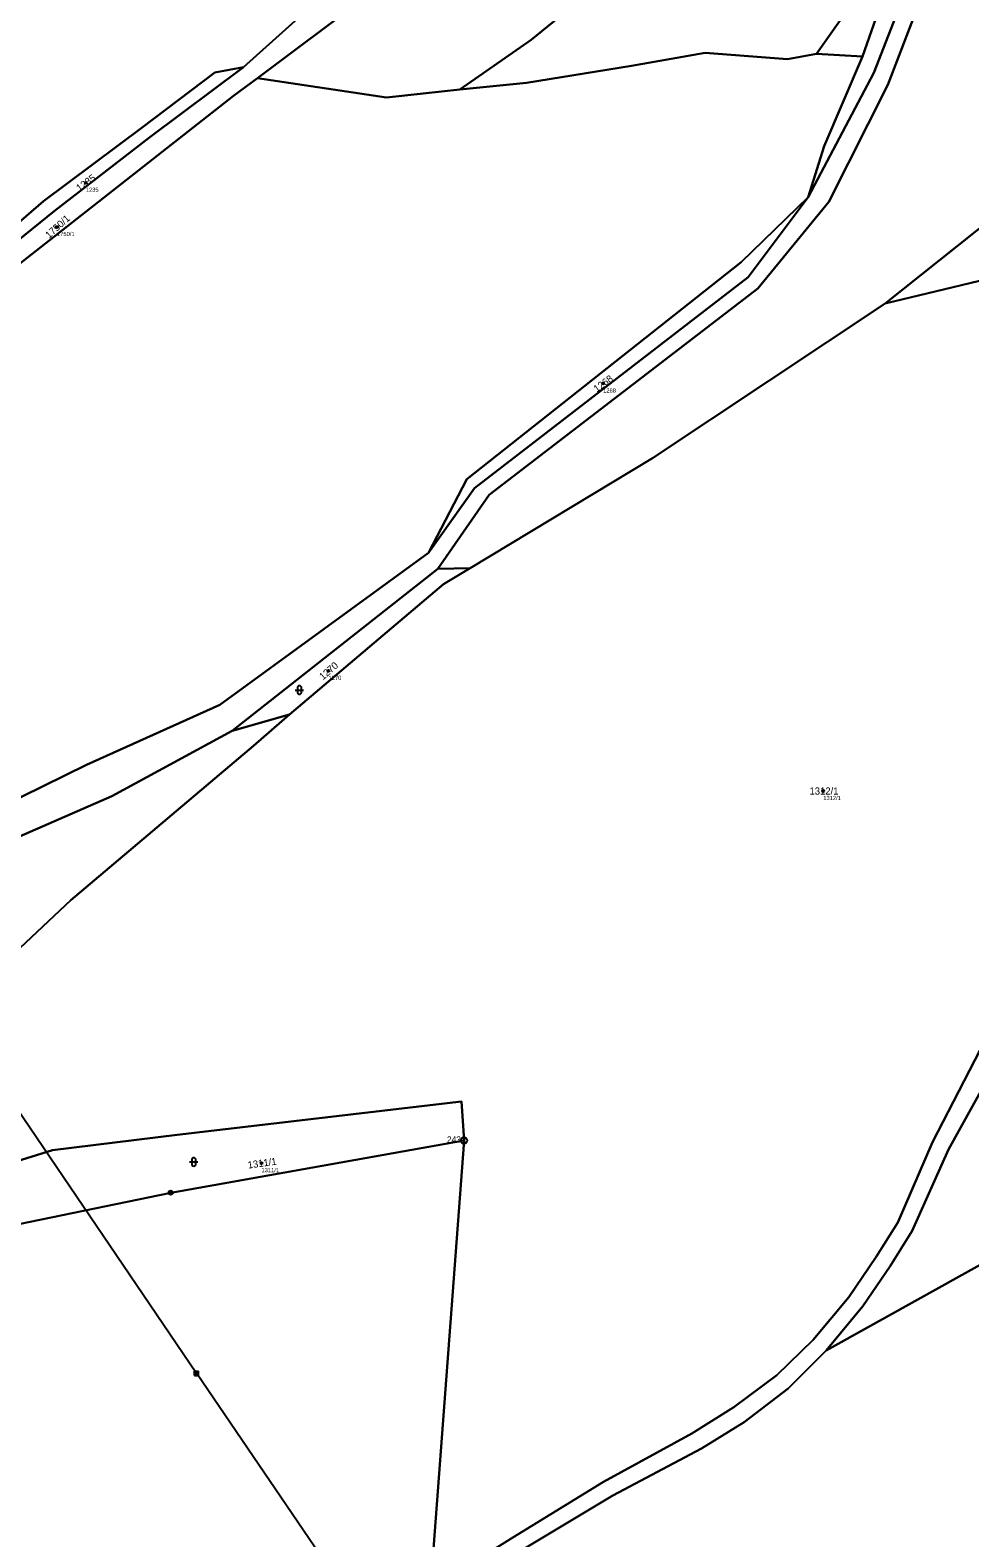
# Model space of a CAD drawing. Extents: x -653098 to -649479, y -997642 to -992666.
# Drawn here: x -650217.9 to -649993, y -994697.9 to -994336.9 of the extents above; entities that cross this region are included whole.
import ezdxf

# ---------------------------------------------------------------- set-up
doc = ezdxf.new("R2010")
doc.units = 0
for name, color, linetype in [('Definiční body', 7, 'Continuous'), ('Hranice parcel', 7, 'Continuous'), ('Parcelní čísla', 7, 'Continuous'), ('Polygon parcely', 7, 'Continuous'), ('Poz předměty', 7, 'Continuous'), ('Značky bodu BP', 7, 'Continuous'), ('Značky kultur', 7, 'Continuous')]:
    doc.layers.add(name, color=color, linetype=linetype)

msp = doc.modelspace()

# ---------------------------------------------------------------- linework, layer by layer
at = {"layer": 'Definiční body'}
for centre in [(-650204.55, -994373.48), (-650211.44, -994384.08), (-650080.74, -994421.55), (-650146.45, -994490.33), (-650028.05, -994519.09), (-650162.51, -994608.2)]:
    msp.add_circle(centre, 0.25, dxfattribs=at)
at = {"layer": 'Hranice parcel'}
for p, q in [((-650034.31, -994251.53), (-650163.48, -994348.4)), ((-650029.67, -994342.6), (-650018.63, -994343.26)), ((-650018.63, -994343.26), (-650027.86, -994364.68)), ((-650163.48, -994348.4), (-650132.61, -994353.07)), ((-650132.61, -994353.07), (-650115.01, -994351.14)), ((-650027.86, -994364.68), (-650031.67, -994376.94)), ((-650120.33, -994465.94), (-650169.52, -994504.67)), ((-650120.33, -994465.94), (-650112.52, -994465.71)), ((-650169.52, -994504.67), (-650155.78, -994500.79)), ((-650114.01, -994602.77), (-650122.08, -994710.06))]:
    msp.add_line(p, q, dxfattribs=at)
for points in [[(-650166.8, -994345.79), (-650149.82, -994330.53), (-650127.82, -994314.28), (-650095, -994287.64), (-650070.47, -994270.79), (-650049.28, -994253.95), (-650035.18, -994241.01), (-650024, -994229.35), (-650010.15, -994209.03), (-649994.9, -994184.73), (-649980.61, -994166.04), (-649963.29, -994142.52), (-649953.38, -994130.28), (-649943.01, -994121.15), (-649934.47, -994109.77), (-649925.6, -994096.54), (-649899.97, -994059.33)], [(-650013.22, -994402.34), (-649974.05, -994371.19), (-649933.78, -994323.61), (-649875.14, -994233.45)], [(-650021.4, -994242.21), (-650018.3, -994269.74), (-650004.07, -994297.63), (-650002.06, -994322.51), (-650012.61, -994350.01), (-650026.72, -994378.08), (-650043.68, -994398.75), (-650107.99, -994448.16), (-650120.33, -994465.94)], [(-650031.67, -994376.94), (-650015.94, -994347.14), (-650005.95, -994321.5), (-650007.6, -994296.16), (-650021.18, -994272.01)], [(-650018.63, -994343.26), (-650014.89, -994332.53), (-650013.21, -994317.96), (-650014.48, -994301.46), (-650018.09, -994285.82), (-650020.84, -994276.6)], [(-650029.67, -994342.6), (-650021.99, -994331.73), (-650020.91, -994324.08), (-650021.29, -994317.03), (-650026.47, -994303.61), (-650041.59, -994309.21), (-650065.77, -994318.77), (-650087.34, -994330.64), (-650097.93, -994339.27), (-650115.01, -994351.14)], [(-650115.01, -994351.14), (-650099.05, -994349.55), (-650073.95, -994345.52), (-650056.28, -994342.39), (-650036.59, -994343.89), (-650029.67, -994342.6)], [(-650253.92, -994409.04), (-650234.3, -994394.76), (-650214.7, -994377.86), (-650191.05, -994360.22), (-650173.68, -994347.07), (-650166.8, -994345.79)], [(-650166.8, -994345.79), (-650189.24, -994362.52), (-650212.15, -994380.24), (-650233.07, -994397.23), (-650251.99, -994411.7)], [(-650163.48, -994348.4), (-650169.17, -994352.67), (-650247.64, -994414.22), (-650249.34, -994415.35)], [(-650013.22, -994402.34), (-649861.09, -994365.81), (-649852.52, -994363.76)], [(-650122.53, -994462.07), (-650111.53, -994446.55), (-650046, -994396.04), (-650031.67, -994376.94)], [(-650031.67, -994376.94), (-650047.69, -994392.49), (-650113.35, -994444.47), (-650122.53, -994462.07)], [(-650027.39, -994653.07), (-650018.55, -994642.42), (-650012, -994632.85), (-650006.78, -994624.42), (-649998.09, -994604.95), (-649983.29, -994578.26), (-649967.95, -994548.71), (-649948.28, -994508.67), (-649942.41, -994499.98), (-649935.23, -994490.65), (-649919.2, -994471.74), (-649907.43, -994457.83), (-649892.49, -994442.49), (-649882.29, -994431.48), (-649874.99, -994422.51), (-649869.2, -994413.96), (-649864.04, -994404.31), (-649859.5, -994394.26), (-649854.87, -994381.19)], [(-650112.52, -994465.71), (-650068.92, -994439.43), (-650013.22, -994402.34)], [(-649872.32, -994411.71), (-649878.51, -994420.06), (-649885.18, -994428.75), (-649895.1, -994440.1), (-649909.96, -994455.52), (-649923.04, -994468.27), (-649939.66, -994487.28), (-649946.49, -994496.2), (-649952.28, -994506.56), (-649972.1, -994546.86), (-649988.06, -994576.23), (-650001.91, -994603.16), (-650010.17, -994622.41), (-650015.35, -994630.57), (-650021.89, -994640.23), (-650030.44, -994650.48), (-650039.16, -994658.97), (-650049.49, -994666.58), (-650059.5, -994672.92), (-650080.61, -994684.5), (-650102.37, -994697.8), (-650122.08, -994710.06)], [(-650611.11, -994687.61), (-650599.02, -994680.55), (-650576.53, -994671.3), (-650533.81, -994648.16), (-650514.43, -994638.66), (-650499.85, -994632.79), (-650433.63, -994608.78), (-650385.89, -994593.44), (-650346.8, -994579.37), (-650317.85, -994566.43), (-650250.97, -994535.74), (-650204.39, -994512.84), (-650172.48, -994498.48), (-650122.53, -994462.07)], [(-650155.78, -994500.79), (-650118.9, -994469.55), (-650112.52, -994465.71)], [(-650027.39, -994653.07), (-649980.61, -994627.02), (-649952.52, -994609.21), (-649936.75, -994599.93), (-649925.77, -994590.27), (-649914.25, -994574.74), (-649891.26, -994546.48), (-649865.95, -994519.87), (-649842.38, -994499.18), (-649825.61, -994483.87)], [(-650221.6, -994557.91), (-650208.09, -994545.23), (-650164.44, -994508.31), (-650155.78, -994500.79)], [(-650169.52, -994504.67), (-650198.29, -994520.36), (-650248.23, -994542.1), (-650315.71, -994570.89), (-650345.56, -994583.22), (-650384.66, -994597.75), (-650432.11, -994612.68), (-650498.48, -994636.53), (-650512.36, -994642.36), (-650532.46, -994651.91), (-650574.56, -994674.54), (-650597.43, -994683.9)], [(-650114.01, -994602.77), (-650114.6, -994593.41), (-650182.71, -994601.43), (-650212.55, -994605.07), (-650258.64, -994619.46)], [(-650335.68, -994649.68), (-650283.38, -994635.75), (-650184.21, -994615.25), (-650114.01, -994602.77)], [(-650112.73, -994708.93), (-650099.91, -994700.69), (-650078.43, -994687.71), (-650057.22, -994676.53), (-650047.01, -994670.19), (-650036.48, -994662.11), (-650027.39, -994653.07)]]:
    msp.add_lwpolyline(points, dxfattribs=at)
at = {"layer": 'Polygon parcely'}
for points in [[(-649809.68, -994124.29), (-649832.87, -994143.3), (-649867.69, -994153.97), (-649918.44, -994179.29), (-649960.94, -994207.14), (-650018.3, -994239.95), (-650021.4, -994242.21), (-650018.3, -994269.74), (-650004.07, -994297.63), (-650002.06, -994322.51), (-650012.61, -994350.01), (-650026.72, -994378.08), (-650043.68, -994398.75), (-650107.99, -994448.16), (-650120.33, -994465.94), (-650112.52, -994465.71), (-650068.92, -994439.43), (-650013.22, -994402.34), (-649974.05, -994371.19), (-649933.78, -994323.61), (-649875.14, -994233.45), (-649858.68, -994205.29)], [(-649861.09, -994365.81), (-649852.52, -994363.76), (-649847.02, -994348.49), (-649844.15, -994338.35), (-649834.08, -994299.82), (-649832.71, -994290.14), (-649832.71, -994282.73), (-649833.03, -994264.33), (-649836.17, -994235.15), (-649836.56, -994223.34), (-649834.82, -994212.29), (-649834.07, -994209.57), (-649840, -994208.54), (-649840.3, -994209.59), (-649844.06, -994209.15), (-649846.76, -994226.55), (-649875.14, -994233.45), (-649933.78, -994323.61), (-649974.05, -994371.19), (-650013.22, -994402.34)], [(-650020.84, -994276.6), (-650021.18, -994272.01), (-650023.9, -994244.06), (-650034.31, -994251.53), (-650163.48, -994348.4), (-650132.61, -994353.07), (-650115.01, -994351.14), (-650097.93, -994339.27), (-650087.34, -994330.64), (-650065.77, -994318.77), (-650041.59, -994309.21), (-650026.47, -994303.61), (-650021.29, -994317.03), (-650020.91, -994324.08), (-650021.99, -994331.73), (-650029.67, -994342.6), (-650018.63, -994343.26), (-650014.89, -994332.53), (-650013.21, -994317.96), (-650014.48, -994301.46), (-650018.09, -994285.82)], [(-650005.95, -994321.5), (-650007.6, -994296.16), (-650021.18, -994272.01), (-650020.84, -994276.6), (-650018.09, -994285.82), (-650014.48, -994301.46), (-650013.21, -994317.96), (-650014.89, -994332.53), (-650018.63, -994343.26), (-650027.86, -994364.68), (-650031.67, -994376.94), (-650015.94, -994347.14)], [(-650073.95, -994345.52), (-650056.28, -994342.39), (-650036.59, -994343.89), (-650029.67, -994342.6), (-650021.99, -994331.73), (-650020.91, -994324.08), (-650021.29, -994317.03), (-650026.47, -994303.61), (-650041.59, -994309.21), (-650065.77, -994318.77), (-650087.34, -994330.64), (-650097.93, -994339.27), (-650115.01, -994351.14), (-650099.05, -994349.55)], [(-650253.92, -994409.04), (-650251.99, -994411.7), (-650233.07, -994397.23), (-650212.15, -994380.24), (-650189.24, -994362.52), (-650166.8, -994345.79), (-650173.68, -994347.07), (-650191.05, -994360.22), (-650214.7, -994377.86), (-650234.3, -994394.76)], [(-650031.67, -994376.94), (-650047.69, -994392.49), (-650113.35, -994444.47), (-650122.53, -994462.07), (-650111.53, -994446.55), (-650046, -994396.04)], [(-650120.33, -994465.94), (-650169.52, -994504.67), (-650155.78, -994500.79), (-650118.9, -994469.55), (-650112.52, -994465.71)], [(-650114.01, -994602.77), (-650114.6, -994593.41), (-650182.71, -994601.43), (-650212.55, -994605.07), (-650258.64, -994619.46), (-650299.46, -994625.84), (-650340.59, -994647.44), (-650353.55, -994648.9), (-650356.24, -994650.67), (-650335.68, -994649.68), (-650283.38, -994635.75), (-650184.21, -994615.25)]]:
    msp.add_lwpolyline(points, close=True, dxfattribs=at)
for points in [[(-650149.82, -994330.53), (-650166.8, -994345.79), (-650189.24, -994362.52), (-650212.15, -994380.24), (-650233.07, -994397.23), (-650251.99, -994411.7), (-650249.34, -994415.35), (-650247.64, -994414.22), (-650169.17, -994352.67), (-650163.48, -994348.4), (-650034.31, -994251.53)], [(-650241.26, -994304.21), (-650277.67, -994338.33), (-650296.08, -994350.99), (-650253.92, -994409.04), (-650234.3, -994394.76), (-650214.7, -994377.86), (-650191.05, -994360.22), (-650173.68, -994347.07), (-650166.8, -994345.79), (-650149.82, -994330.53)], [(-650005.95, -994321.5), (-650015.94, -994347.14), (-650031.67, -994376.94), (-650046, -994396.04), (-650111.53, -994446.55), (-650122.53, -994462.07), (-650172.48, -994498.48), (-650204.39, -994512.84), (-650250.97, -994535.74), (-650317.85, -994566.43), (-650346.8, -994579.37), (-650385.89, -994593.44), (-650433.63, -994608.78), (-650499.85, -994632.79)], [(-650498.48, -994636.53), (-650432.11, -994612.68), (-650384.66, -994597.75), (-650345.56, -994583.22), (-650315.71, -994570.89), (-650248.23, -994542.1), (-650198.29, -994520.36), (-650169.52, -994504.67), (-650120.33, -994465.94), (-650107.99, -994448.16), (-650043.68, -994398.75), (-650026.72, -994378.08), (-650012.61, -994350.01), (-650002.06, -994322.51)], [(-650250.97, -994535.74), (-650204.39, -994512.84), (-650172.48, -994498.48), (-650122.53, -994462.07), (-650113.35, -994444.47), (-650047.69, -994392.49), (-650031.67, -994376.94), (-650027.86, -994364.68), (-650018.63, -994343.26), (-650029.67, -994342.6), (-650036.59, -994343.89), (-650056.28, -994342.39), (-650073.95, -994345.52), (-650099.05, -994349.55), (-650115.01, -994351.14), (-650132.61, -994353.07), (-650163.48, -994348.4), (-650169.17, -994352.67), (-650247.64, -994414.22)], [(-649861.09, -994365.81), (-650013.22, -994402.34), (-650068.92, -994439.43), (-650112.52, -994465.71), (-650118.9, -994469.55), (-650155.78, -994500.79), (-650164.44, -994508.31), (-650208.09, -994545.23), (-650221.6, -994557.91)], [(-650479.16, -994665.51), (-650449.59, -994657.85), (-650444.34, -994656.91), (-650424.17, -994654.6), (-650375.44, -994650.14), (-650358.44, -994635.06), (-650335.12, -994623.08), (-650296.66, -994603.79), (-650281.77, -994594.83), (-650255.38, -994578.19), (-650229.53, -994559.92), (-650221.6, -994557.91), (-650208.09, -994545.23), (-650164.44, -994508.31), (-650155.78, -994500.79), (-650169.52, -994504.67), (-650198.29, -994520.36), (-650248.23, -994542.1), (-650315.71, -994570.89), (-650345.56, -994583.22), (-650384.66, -994597.75), (-650432.11, -994612.68), (-650498.48, -994636.53)], [(-650258.64, -994619.46), (-650212.55, -994605.07), (-650182.71, -994601.43), (-650114.6, -994593.41), (-650114.01, -994602.77), (-650122.08, -994710.06), (-650102.37, -994697.8), (-650080.61, -994684.5), (-650059.5, -994672.92), (-650049.49, -994666.58), (-650039.16, -994658.97), (-650030.44, -994650.48), (-650021.89, -994640.23), (-650015.35, -994630.57), (-650010.17, -994622.41), (-650001.91, -994603.16), (-649988.06, -994576.23)], [(-649988.06, -994576.23), (-650001.91, -994603.16), (-650010.17, -994622.41), (-650015.35, -994630.57), (-650021.89, -994640.23), (-650030.44, -994650.48), (-650039.16, -994658.97), (-650049.49, -994666.58), (-650059.5, -994672.92), (-650080.61, -994684.5), (-650102.37, -994697.8), (-650122.08, -994710.06)], [(-650099.91, -994700.69), (-650078.43, -994687.71), (-650057.22, -994676.53), (-650047.01, -994670.19), (-650036.48, -994662.11), (-650027.39, -994653.07), (-650018.55, -994642.42), (-650012, -994632.85), (-650006.78, -994624.42), (-649998.09, -994604.95), (-649983.29, -994578.26)], [(-649983.29, -994578.26), (-649998.09, -994604.95), (-650006.78, -994624.42), (-650012, -994632.85), (-650018.55, -994642.42), (-650027.39, -994653.07), (-649980.61, -994627.02)], [(-650468.15, -994796.84), (-650436.18, -994793.5), (-650414.39, -994785.48), (-650370.73, -994768.2), (-650374.87, -994760.98), (-650326.18, -994745.81), (-650273.36, -994737.12), (-650167.77, -994719.75), (-650147.28, -994712.95), (-650136.79, -994711.7), (-650122.08, -994710.06), (-650114.01, -994602.77), (-650184.21, -994615.25), (-650283.38, -994635.75), (-650335.68, -994649.68), (-650356.24, -994650.67), (-650380.96, -994662.4), (-650502.91, -994720.92)], [(-649980.61, -994627.02), (-650027.39, -994653.07), (-650036.48, -994662.11), (-650047.01, -994670.19), (-650057.22, -994676.53), (-650078.43, -994687.71), (-650099.91, -994700.69)]]:
    msp.add_lwpolyline(points, dxfattribs=at)
at = {"layer": 'Poz předměty'}
for p, q in [((-650289.55, -994494.36), (-650178.04, -994658.48)), ((-650178.54, -994657.98), (-650177.54, -994657.98)), ((-650178.54, -994658.98), (-650178.54, -994657.98)), ((-650178.54, -994658.18), (-650177.54, -994658.18)), ((-650178.54, -994658.38), (-650177.54, -994658.38)), ((-650178.54, -994658.58), (-650177.54, -994658.58)), ((-650178.54, -994658.78), (-650177.54, -994658.78)), ((-650178.54, -994658.98), (-650177.54, -994658.98)), ((-650178.34, -994658.98), (-650178.34, -994657.98)), ((-650178.14, -994658.98), (-650178.14, -994657.98)), ((-650058.4, -994834.44), (-650178.04, -994658.48)), ((-650177.94, -994658.98), (-650177.94, -994657.98)), ((-650177.74, -994658.98), (-650177.74, -994657.98)), ((-650177.54, -994658.98), (-650177.54, -994657.98))]:
    msp.add_line(p, q, dxfattribs=at)
at = {"layer": 'Značky bodu BP'}
for centre, radius in [((-650114.01, -994602.77), 0.75), ((-650114.01, -994602.77), 0.03), ((-650184.21, -994615.25), 0.5), ((-650184.21, -994615.25), 0.0303)]:
    msp.add_circle(centre, radius, dxfattribs=at)
at = {"layer": 'Značky kultur'}
for p, q in [((-650154.41, -994494.91), (-650152.41, -994494.91)), ((-650153.91, -994494.41), (-650153.91, -994495.41)), ((-650152.91, -994495.41), (-650152.91, -994494.41)), ((-650179.7, -994607.89), (-650177.7, -994607.89)), ((-650179.2, -994607.39), (-650179.2, -994608.39)), ((-650178.2, -994608.39), (-650178.2, -994607.39))]:
    msp.add_line(p, q, dxfattribs=at)
for centre, start, end in [((-650153.41, -994494.41), 0, 180), ((-650153.41, -994495.41), 180, 359.9879), ((-650178.7, -994607.39), 0, 180), ((-650178.7, -994608.39), 180, 359.9879)]:
    msp.add_arc(centre, 0.5, start, end, dxfattribs=at)

# ---------------------------------------------------------------- texts
at = {"layer": 'Definiční body'}
for s, p in [('1235', (-650204.55, -994375.64)), ('1750/1', (-650211.44, -994386.24)), ('1268', (-650080.74, -994423.71)), ('1270', (-650146.45, -994492.49)), ('1312/1', (-650028.05, -994521.25)), ('1311/1', (-650162.51, -994610.36))]:
    msp.add_text(s, height=1, dxfattribs=at).set_placement(p)
at = {"layer": 'Parcelní čísla'}
for s, rotation, p in [('1235', 36, (-650206.08, -994375.64)), ('1750/1', 42, (-650213.33, -994386.92)), ('1268', 36, (-650082.27, -994423.71)), ('1270', 41, (-650147.78, -994492.62)), ('1311/1', 8, (-650165.67, -994609.5))]:
    msp.add_text(s, height=1.7, rotation=rotation, dxfattribs=at).set_placement(p)
msp.add_text('1312/1', height=1.7, dxfattribs=at).set_placement((-650031.35, -994519.94))
at = {"layer": 'Značky bodu BP'}
msp.add_text('243', height=1.5, dxfattribs=at).set_placement((-650118.11, -994603.27))

doc.saveas('drawing.dxf')
